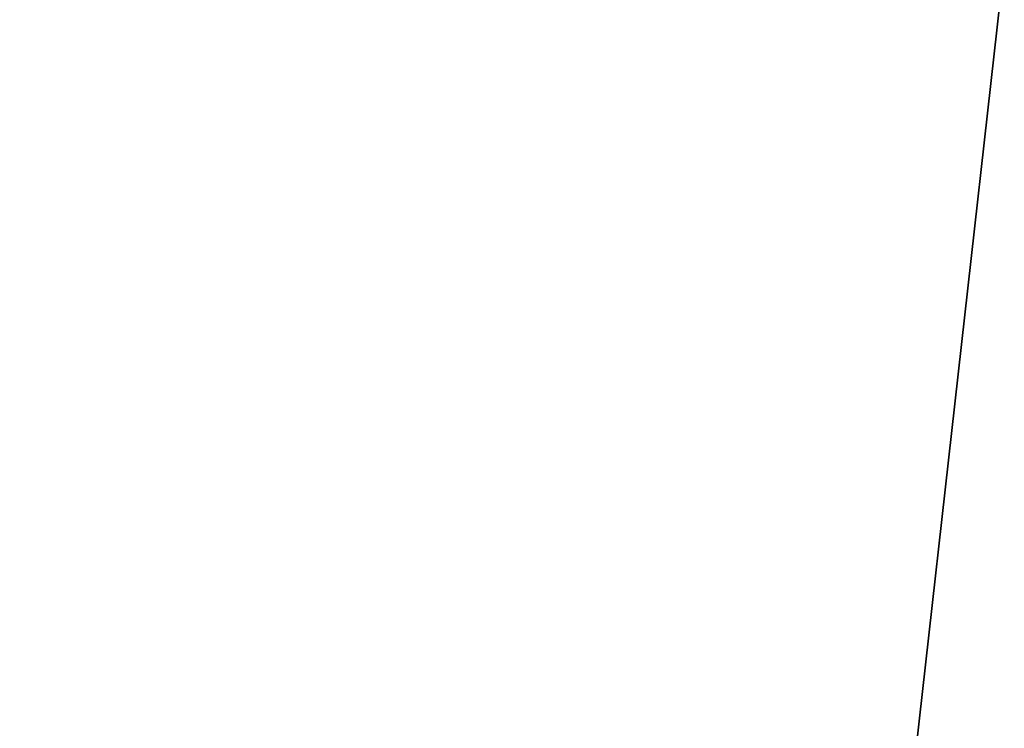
# Model space of a CAD drawing. Extents: x 0.1 to 7.1, y 0 to 16.2.
# Tile 432 of 656: x 0.32327 to 0.32536, y 0.19975 to 0.20126. Entities that reach past the tile are written whole.
import ezdxf

# ---------------------------------------------------------------- set-up
doc = ezdxf.new("R2010")
doc.units = 0
doc.header["$LTSCALE"] = 2.54
doc.layers.get('0').update_dxf_attribs({"color": 13, "linetype": 'CONTINUOUS'})

# ---------------------------------------------------------------- blocks, each defined once
blk = doc.blocks.new('DOZOWNIK_DO_MYD_A_FRIEGO_S')
at = {"color": 0}
for p, q in [((0.325434, 0.202, 6.5500755), (0.3052517, 0.022, 6.5255867)), ((0.325434, 0.202, 6.5500755), (0.3052517, 0.022, 6.5255867)), ((0.3052517, 0.022, 5.9144127), (0.325434, 0.202, 5.8899235)), ((0.3052517, 0.022, 5.9144127), (0.325434, 0.202, 5.8899235))]:
    blk.add_line(p, q, dxfattribs=at)
mesh = blk.add_polyface(dxfattribs=at)
corners = [(0.2934858, 0.202, 6.5097099), (0.3052517, 0.022, 6.5255867), (0.325434, 0.202, 6.5500755)]
mesh.append_faces([[corners[k] for k in face] for face in [(0, 1, 2)]], dxfattribs={"color": 0})
mesh = blk.add_polyface(dxfattribs=at)
corners = [(0.325434, 0.202, 5.8899235), (0.3052517, 0.022, 5.9144127), (0.2934858, 0.202, 5.9302891)]
mesh.append_faces([[corners[k] for k in face] for face in [(0, 1, 2)]], dxfattribs={"color": 0})
mesh = blk.add_polyface(dxfattribs=at)
corners = [(0.301, 0.202, 1.2199997), (0.3239657, 0.022, 1.2483975), (0.3339663, 0.202, 1.2595381)]
mesh.append_faces([[corners[k] for k in face] for face in [(0, 1, 2)]], dxfattribs={"color": 0})
mesh = blk.add_polyface(dxfattribs=at)
corners = [(0.301, 0.202, 1.2199997), (0.301, 0.022, 1.2199997), (0.3239657, 0.022, 1.2483975)]
mesh.append_faces([[corners[k] for k in face] for face in [(0, 1, 2)]], dxfattribs={"color": 0})
mesh = blk.add_polyface(dxfattribs=at)
corners = [(0.325434, 0.202, 6.5500755), (0.3052517, 0.022, 6.5255867), (0.325434, 0.022, 6.5500755)]
mesh.append_faces([[corners[k] for k in face] for face in [(0, 1, 2)]], dxfattribs={"color": 0})
mesh = blk.add_polyface(dxfattribs=at)
corners = [(0.325434, 0.202, 5.8899235), (0.325434, 0.022, 5.8899235), (0.3052517, 0.022, 5.9144127)]
mesh.append_faces([[corners[k] for k in face] for face in [(0, 1, 2)]], dxfattribs={"color": 0})
mesh = blk.add_polyface(dxfattribs=at)
corners = [(0.3171456, 0.202, 0.5996003), (0.3333355, 0.022, 0.5811445), (0.3171456, 0.022, 0.5996003)]
mesh.append_faces([[corners[k] for k in face] for face in [(0, 1, 2)]], dxfattribs={"color": 0})
mesh = blk.add_polyface(dxfattribs=at)
corners = [(0.3521239, 0.202, 0.5618302), (0.3333355, 0.022, 0.5811445), (0.3171456, 0.202, 0.5996003)]
mesh.append_faces([[corners[k] for k in face] for face in [(0, 1, 2)]], dxfattribs={"color": 0})
mesh = blk.add_polyface(dxfattribs=at)
corners = [(0.3339663, 0.202, 1.2595381), (0.3239657, 0.022, 1.2483975), (0.3339663, 0.022, 1.2595381)]
mesh.append_faces([[corners[k] for k in face] for face in [(0, 1, 2)]], dxfattribs={"color": 0})

msp = doc.modelspace()

# ---------------------------------------------------------------- block references
at = {"color": 0}
msp.add_blockref('DOZOWNIK_DO_MYD_A_FRIEGO_S', (0, 0), dxfattribs=at)

doc.saveas('drawing.dxf')
